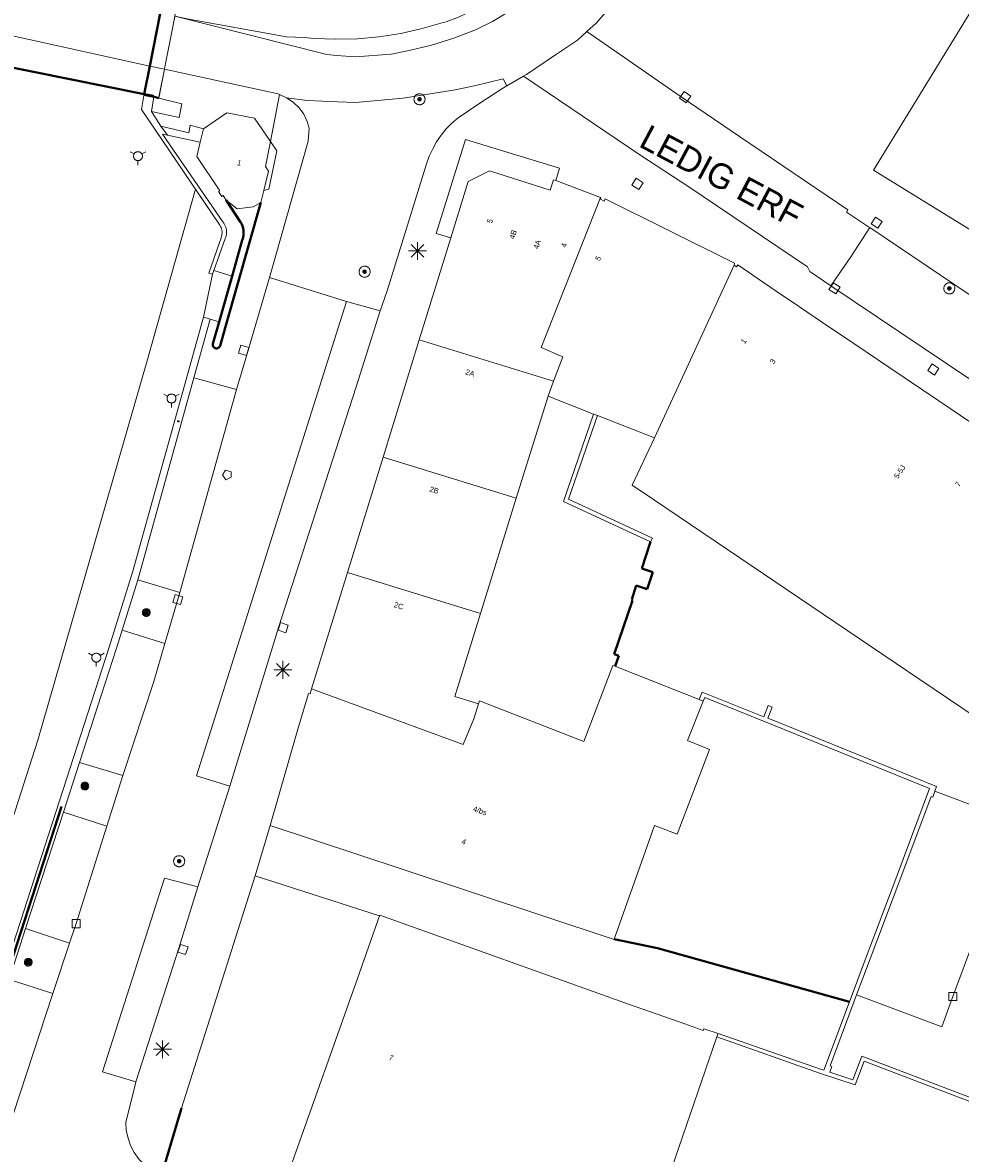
# Model space of a CAD drawing. Header units: metres. Extents: x 135779 to 137489, y 452643 to 455118.
# Tile 450 of 489: x 136938 to 136990, y 454708 to 454771. Entities that reach past the tile are written whole.
import ezdxf
from ezdxf.enums import TextEntityAlignment as Align

# ---------------------------------------------------------------- set-up
doc = ezdxf.new("R2010")
doc.units = ezdxf.units.M
doc.linetypes.add('DGN_Style_4', pattern=[89.853097, 44.898487, -22.449243, 0.056123, -22.449243])
for name, color, linetype, lineweight in [('KTop_BTD_Groenvoorziening', 62, 'Continuous', 13), ('KTop_KWD_Steiger', 40, 'Continuous', 13), ('KTop_NAR_Huisnummer (t)', 7, 'Continuous', 13), ('KTop_NAR_Huisnummer tijdelijk (t)', 7, 'Continuous', 13), ('KTop_OBD_Brug_dek', 11, 'Continuous', 13), ('KTop_ORL_Weg_Straatnaam (t)', 7, 'Continuous', 13), ('KTop_PAL_Lichtmast', 40, 'Continuous', 13), ('KTop_PND_Grondvlaksituatie van BAG-pand [tachy]', 1, 'Continuous', 13), ('KTop_PND_Pandscheiding', 40, 'Continuous', 13), ('KTop_PUT_Brandkraan of -put', 1, 'Continuous', 13), ('KTop_PUT_Inspectie- of rioolput', 15, 'Continuous', 13), ('KTop_PUT_Kolk', 15, 'Continuous', 13), ('KTop_SHD_Hek (l)', 15, 'DGN_Style_4', 40), ('KTop_SHD_Kademuur', 16, 'Continuous', 13), ('KTop_SHD_Kademuur (l)', 1, 'Continuous', 40), ('KTop_SHD_Muur', 15, 'Continuous', 13), ('KTop_SHD_Muur (l)', 15, 'Continuous', 40), ('KTop_VGO_Boom', 92, 'Continuous', 13), ('KTop_WGD_Fietspad', 40, 'Continuous', 13), ('KTop_WGD_Parkeervlak', 251, 'Continuous', 13), ('KTop_WGD_Rijbaan_Lokale weg', 251, 'Continuous', 13), ('KTop_WGD_Rijbaan_Lokale weg_verkeersdrempel', 40, 'Continuous', 13), ('KTop_WGD_Voetpad', 251, 'Continuous', 13), ('KTop_WGD_Voetpad op trap', 251, 'Continuous', 13), ('KTop_WTI_Meerpaal', 150, 'Continuous', 13)]:
    doc.layers.add(name, color=color, linetype=linetype, lineweight=lineweight)
doc.styles.add('Style-ROVU', font='ROVU.shx')
doc.styles.add('Style-ROVUCURSIEF', font='ROVUCURSIEF.shx')

# ---------------------------------------------------------------- blocks, each defined once
blk = doc.blocks.new('PAL_Lichtmast')
at = {"layer": 'KTop_PAL_Lichtmast'}
for p, q in [((-0.354, -0.354), (0.354, 0.354)), ((0.354, -0.354), (-0.354, 0.354)), ((0, -0.5), (0, 0.5)), ((-0.5, 0), (0.5, 0))]:
    blk.add_line(p, q, dxfattribs=at)
blk = doc.blocks.new('PUT_Kolk')
at = {"layer": 'KTop_PUT_Kolk', "flags": 128}
blk.add_lwpolyline([(0.225, -0.225), (0.225, 0.225), (-0.225, 0.225), (-0.225, -0.225), (0.225, -0.225)], dxfattribs=at)
blk = doc.blocks.new('PUT_Brandkraan_of_-put')
at = {"layer": 'KTop_PUT_Brandkraan of -put'}
for p, q in [((-0.25, 0.034), (0, 0.25)), ((-0.158, -0.25), (-0.25, 0.034)), ((0, 0.25), (0.25, 0.033)), ((0.25, 0.033), (0.158, -0.25)), ((0.158, -0.25), (-0.158, -0.25))]:
    blk.add_line(p, q, dxfattribs=at)
blk = doc.blocks.new('PUT_Inspectie-_of_rioolput')
at = {"layer": 'KTop_PUT_Inspectie- of rioolput', "flags": 128}
for points in [[(0.31, 0), (0.308, 0.032), (0.303, 0.064), (0.294, 0.095), (0.283, 0.126), (0.268, 0.155), (0.25, 0.182), (0.23, 0.207), (0.207, 0.23), (0.182, 0.25), (0.154, 0.268), (0.126, 0.283), (0.095, 0.294), (0.064, 0.303), (0.032, 0.308), (0, 0.309), (-0.032, 0.308), (-0.064, 0.303), (-0.096, 0.294), (-0.126, 0.283), (-0.155, 0.268), (-0.182, 0.25), (-0.207, 0.23), (-0.23, 0.207), (-0.25, 0.182), (-0.268, 0.154), (-0.283, 0.126), (-0.294, 0.095), (-0.303, 0.064), (-0.308, 0.032), (-0.309, 0), (-0.308, -0.032), (-0.303, -0.064), (-0.294, -0.096), (-0.283, -0.126), (-0.268, -0.155), (-0.25, -0.182), (-0.23, -0.207), (-0.207, -0.23), (-0.182, -0.25), (-0.155, -0.268), (-0.126, -0.283), (-0.096, -0.294), (-0.064, -0.303), (-0.032, -0.308), (0, -0.309), (0.032, -0.308), (0.064, -0.303), (0.095, -0.294), (0.126, -0.283), (0.155, -0.268), (0.182, -0.25), (0.207, -0.23), (0.23, -0.207), (0.25, -0.182), (0.268, -0.155), (0.283, -0.126), (0.294, -0.096), (0.303, -0.064), (0.308, -0.032), (0.31, 0)], [(0.095, 0), (0.094, 0.009), (0.092, 0.019), (0.09, 0.029), (0.086, 0.038), (0.082, 0.047), (0.076, 0.055), (0.07, 0.063), (0.063, 0.07), (0.055, 0.076), (0.047, 0.082), (0.038, 0.086), (0.029, 0.09), (0.019, 0.092), (0.009, 0.094), (0, 0.094), (-0.01, 0.094), (-0.02, 0.092), (-0.029, 0.09), (-0.039, 0.086), (-0.048, 0.082), (-0.056, 0.076), (-0.064, 0.07), (-0.071, 0.063), (-0.077, 0.055), (-0.082, 0.047), (-0.087, 0.038), (-0.09, 0.029), (-0.093, 0.019), (-0.094, 0.009), (-0.095, 0), (-0.094, -0.01), (-0.093, -0.02), (-0.09, -0.029), (-0.087, -0.039), (-0.082, -0.048), (-0.077, -0.056), (-0.071, -0.064), (-0.064, -0.071), (-0.056, -0.077), (-0.047, -0.082), (-0.039, -0.087), (-0.029, -0.09), (-0.02, -0.093), (-0.01, -0.094), (0, -0.095), (0.009, -0.094), (0.019, -0.093), (0.029, -0.09), (0.038, -0.087), (0.047, -0.082), (0.055, -0.077), (0.063, -0.071), (0.07, -0.064), (0.076, -0.056), (0.082, -0.047), (0.086, -0.039), (0.09, -0.029), (0.092, -0.02), (0.094, -0.01), (0.095, 0)], [(0.035, 0), (0.034, 0.003), (0.034, 0.007), (0.033, 0.01), (0.031, 0.014), (0.03, 0.017), (0.028, 0.02), (0.026, 0.023), (0.023, 0.026), (0.02, 0.028), (0.017, 0.03), (0.014, 0.031), (0.01, 0.033), (0.007, 0.034), (0.003, 0.034), (0, 0.034), (-0.004, 0.034), (-0.007, 0.034), (-0.011, 0.033), (-0.014, 0.031), (-0.018, 0.03), (-0.021, 0.028), (-0.023, 0.026), (-0.026, 0.023), (-0.028, 0.02), (-0.03, 0.017), (-0.032, 0.014), (-0.033, 0.01), (-0.034, 0.007), (-0.035, 0.003), (-0.035, 0), (-0.035, -0.004), (-0.034, -0.007), (-0.033, -0.011), (-0.032, -0.014), (-0.03, -0.018), (-0.028, -0.021), (-0.026, -0.023), (-0.023, -0.026), (-0.021, -0.028), (-0.017, -0.03), (-0.014, -0.032), (-0.011, -0.033), (-0.007, -0.034), (-0.004, -0.035), (0, -0.035), (0.003, -0.035), (0.007, -0.034), (0.01, -0.033), (0.014, -0.032), (0.017, -0.03), (0.02, -0.028), (0.023, -0.026), (0.026, -0.023), (0.028, -0.021), (0.03, -0.017), (0.031, -0.014), (0.033, -0.011), (0.034, -0.007), (0.034, -0.004), (0.035, 0)], [(0.01, 0.02), (0.007, 0.02), (0.005, 0.021), (0.003, 0.022), (0.001, 0.022), (-0.001, 0.022), (-0.004, 0.022), (-0.006, 0.021), (-0.008, 0.02), (-0.01, 0.019), (-0.012, 0.018), (-0.014, 0.017), (-0.016, 0.015), (-0.017, 0.013), (-0.019, 0.012), (-0.02, 0.009), (-0.021, 0.007), (-0.022, 0.005), (-0.022, 0.003), (-0.022, 0.001), (-0.022, -0.001), (-0.022, -0.004), (-0.022, -0.006), (-0.021, -0.008), (-0.02, -0.01), (-0.019, -0.012), (-0.017, -0.014), (-0.016, -0.016), (-0.014, -0.017), (-0.012, -0.019), (-0.01, -0.02), (-0.008, -0.021), (-0.006, -0.022), (-0.003, -0.022), (-0.001, -0.022), (0.001, -0.022), (0.003, -0.022), (0.005, -0.022), (0.008, -0.021), (0.01, -0.02), (0.012, -0.019), (0.014, -0.017), (0.015, -0.016), (0.017, -0.014), (0.018, -0.012), (0.02, -0.01), (0.02, -0.008), (0.021, -0.006), (0.022, -0.003), (0.022, -0.001), (0.022, 0.001), (0.022, 0.003), (0.021, 0.005), (0.02, 0.008), (0.019, 0.01), (0.018, 0.012), (0.017, 0.014), (0.015, 0.015), (0.013, 0.017), (0.012, 0.018), (0.01, 0.02)]]:
    blk.add_lwpolyline(points, dxfattribs=at)
blk = doc.blocks.new('WTI_Meerpaal')
at = {"layer": 'KTop_WTI_Meerpaal'}
for p, q in [((-0.216, 0.125), (-0.432, 0.25)), ((0.216, 0.125), (0.432, 0.25)), ((0, -0.25), (0, -0.5))]:
    blk.add_line(p, q, dxfattribs=at)
at = {"layer": 'KTop_WTI_Meerpaal', "flags": 128}
blk.add_lwpolyline([(0.25, 0), (0.248, 0.026), (0.245, 0.051), (0.238, 0.077), (0.228, 0.101), (0.217, 0.125), (0.202, 0.146), (0.186, 0.167), (0.167, 0.185), (0.147, 0.202), (0.125, 0.216), (0.102, 0.228), (0.077, 0.237), (0.052, 0.244), (0.026, 0.248), (0, 0.25), (-0.026, 0.249), (-0.052, 0.245), (-0.077, 0.238), (-0.102, 0.228), (-0.125, 0.217), (-0.147, 0.202), (-0.167, 0.186), (-0.186, 0.167), (-0.202, 0.147), (-0.217, 0.125), (-0.228, 0.102), (-0.238, 0.077), (-0.245, 0.052), (-0.249, 0.026), (-0.25, 0), (-0.249, -0.026), (-0.245, -0.052), (-0.238, -0.077), (-0.229, -0.102), (-0.217, -0.125), (-0.203, -0.147), (-0.186, -0.167), (-0.168, -0.186), (-0.147, -0.202), (-0.125, -0.217), (-0.102, -0.228), (-0.078, -0.238), (-0.052, -0.245), (-0.027, -0.249), (0, -0.25), (0.026, -0.249), (0.051, -0.245), (0.077, -0.238), (0.101, -0.229), (0.125, -0.217), (0.146, -0.203), (0.167, -0.186), (0.185, -0.168), (0.202, -0.147), (0.216, -0.125), (0.228, -0.102), (0.237, -0.078), (0.244, -0.052), (0.248, -0.027), (0.25, -0.001)], dxfattribs=at)
blk = doc.blocks.new('VGO_Boom')
at = {"layer": 'KTop_VGO_Boom', "flags": 128}
for points in [[(0.215, 0), (0.214, 0.022), (0.21, 0.045), (0.204, 0.066), (0.196, 0.087), (0.186, 0.108), (0.174, 0.126), (0.16, 0.144), (0.144, 0.16), (0.126, 0.174), (0.107, 0.186), (0.087, 0.196), (0.066, 0.204), (0.045, 0.21), (0.022, 0.214), (-0.001, 0.215), (-0.023, 0.214), (-0.045, 0.21), (-0.067, 0.204), (-0.088, 0.196), (-0.108, 0.186), (-0.127, 0.174), (-0.144, 0.16), (-0.16, 0.144), (-0.174, 0.126), (-0.187, 0.107), (-0.197, 0.087), (-0.205, 0.066), (-0.211, 0.045), (-0.214, 0.022), (-0.215, -0.001), (-0.214, -0.023), (-0.211, -0.045), (-0.205, -0.067), (-0.197, -0.088), (-0.187, -0.108), (-0.174, -0.127), (-0.16, -0.144), (-0.144, -0.16), (-0.127, -0.174), (-0.108, -0.187), (-0.088, -0.197), (-0.067, -0.205), (-0.045, -0.211), (-0.023, -0.214), (0, -0.215), (0.022, -0.214), (0.045, -0.211), (0.066, -0.205), (0.087, -0.197), (0.108, -0.187), (0.126, -0.174), (0.144, -0.16), (0.16, -0.144), (0.174, -0.127), (0.186, -0.108), (0.196, -0.088), (0.204, -0.067), (0.21, -0.045), (0.214, -0.023), (0.215, -0.001)], [(0.155, 0), (0.154, 0.016), (0.152, 0.032), (0.147, 0.048), (0.142, 0.063), (0.134, 0.078), (0.125, 0.091), (0.115, 0.104), (0.104, 0.115), (0.091, 0.125), (0.077, 0.134), (0.063, 0.142), (0.048, 0.147), (0.032, 0.152), (0.016, 0.154), (-0.001, 0.155), (-0.017, 0.154), (-0.033, 0.152), (-0.048, 0.147), (-0.064, 0.142), (-0.078, 0.134), (-0.092, 0.125), (-0.104, 0.115), (-0.116, 0.104), (-0.126, 0.091), (-0.135, 0.077), (-0.142, 0.063), (-0.148, 0.048), (-0.152, 0.032), (-0.155, 0.016), (-0.155, -0.001), (-0.155, -0.017), (-0.152, -0.033), (-0.148, -0.048), (-0.142, -0.064), (-0.135, -0.078), (-0.126, -0.092), (-0.116, -0.104), (-0.104, -0.116), (-0.092, -0.126), (-0.078, -0.135), (-0.064, -0.142), (-0.048, -0.148), (-0.033, -0.152), (-0.017, -0.155), (0, -0.155), (0.016, -0.155), (0.032, -0.152), (0.048, -0.148), (0.063, -0.142), (0.078, -0.135), (0.091, -0.126), (0.104, -0.116), (0.115, -0.104), (0.125, -0.092), (0.134, -0.078), (0.142, -0.064), (0.147, -0.048), (0.152, -0.033), (0.154, -0.017), (0.155, -0.001)], [(0.095, 0), (0.094, 0.01), (0.093, 0.02), (0.09, 0.029), (0.087, 0.039), (0.082, 0.048), (0.077, 0.056), (0.071, 0.064), (0.064, 0.071), (0.056, 0.077), (0.047, 0.082), (0.039, 0.087), (0.029, 0.09), (0.02, 0.093), (0.01, 0.094), (-0.001, 0.095), (-0.01, 0.094), (-0.02, 0.093), (-0.03, 0.09), (-0.039, 0.087), (-0.048, 0.082), (-0.056, 0.077), (-0.064, 0.071), (-0.071, 0.064), (-0.077, 0.056), (-0.083, 0.047), (-0.087, 0.039), (-0.091, 0.029), (-0.093, 0.02), (-0.095, 0.01), (-0.095, -0.001), (-0.095, -0.01), (-0.093, -0.02), (-0.091, -0.03), (-0.087, -0.039), (-0.083, -0.048), (-0.077, -0.056), (-0.071, -0.064), (-0.064, -0.071), (-0.056, -0.077), (-0.048, -0.083), (-0.039, -0.087), (-0.03, -0.091), (-0.02, -0.093), (-0.01, -0.095), (0, -0.095), (0.01, -0.095), (0.02, -0.093), (0.029, -0.091), (0.039, -0.087), (0.048, -0.083), (0.056, -0.077), (0.064, -0.071), (0.071, -0.064), (0.077, -0.056), (0.082, -0.048), (0.087, -0.039), (0.09, -0.03), (0.093, -0.02), (0.094, -0.01), (0.095, -0.001)], [(0.035, 0), (0.035, 0.004), (0.034, 0.007), (0.033, 0.011), (0.032, 0.014), (0.03, 0.018), (0.028, 0.021), (0.026, 0.023), (0.023, 0.026), (0.021, 0.028), (0.017, 0.03), (0.014, 0.032), (0.011, 0.033), (0.007, 0.034), (0.004, 0.035), (-0.001, 0.035), (-0.004, 0.035), (-0.008, 0.034), (-0.011, 0.033), (-0.015, 0.032), (-0.018, 0.03), (-0.021, 0.028), (-0.024, 0.026), (-0.027, 0.023), (-0.029, 0.021), (-0.031, 0.017), (-0.032, 0.014), (-0.034, 0.011), (-0.035, 0.007), (-0.035, 0.004), (-0.035, -0.001), (-0.035, -0.004), (-0.035, -0.008), (-0.034, -0.011), (-0.032, -0.015), (-0.031, -0.018), (-0.029, -0.021), (-0.027, -0.024), (-0.024, -0.027), (-0.021, -0.029), (-0.018, -0.031), (-0.015, -0.032), (-0.011, -0.034), (-0.008, -0.035), (-0.004, -0.035), (0, -0.035), (0.004, -0.035), (0.007, -0.035), (0.011, -0.034), (0.014, -0.032), (0.018, -0.031), (0.021, -0.029), (0.023, -0.027), (0.026, -0.024), (0.028, -0.021), (0.03, -0.018), (0.032, -0.015), (0.033, -0.011), (0.034, -0.008), (0.035, -0.004), (0.035, 0)]]:
    blk.add_lwpolyline(points, dxfattribs=at)

msp = doc.modelspace()

# ---------------------------------------------------------------- linework, layer by layer
at = {"layer": 'KTop_BTD_Groenvoorziening', "flags": 128}
msp.add_lwpolyline([(136957.888, 454720.926), (136950.935, 454723.158)], dxfattribs=at)
at = {"layer": 'KTop_KWD_Steiger', "flags": 128}
msp.add_lwpolyline([(136928.659, 454692.321), (136942.786, 454735.945), (136944.11, 454740.19), (136948.056, 454754.379), (136948.554, 454756.778), (136948.351, 454756.839), (136949.051, 454758.871), (136949.07, 454758.936), (136949.085, 454759.011), (136949.091, 454759.086), (136949.089, 454759.162), (136949.08, 454759.238), (136949.062, 454759.312), (136949.037, 454759.383), (136949.005, 454759.452), (136948.965, 454759.517), (136948.919, 454759.577), (136947.602, 454761.527), (136944.886, 454751.884), (136938.799, 454730.751), (136932.211, 454710.312)], dxfattribs=at)
at = {"layer": 'KTop_OBD_Brug_dek', "flags": 128}
msp.add_lwpolyline([(136945.869, 454768.227), (136945.913, 454768.451), (136946.356, 454770.686), (136946.456, 454771.189), (136948.476, 454781.367), (136948.573, 454781.86), (136949.056, 454784.292), (136948.618, 454784.389), (136948.227, 454784.467), (136948.225, 454784.467), (136939.576, 454786.178), (136938.768, 454786.338), (136938.768, 454786.325), (136938.689, 454786.354), (136938.21, 454783.946), (136938.107, 454783.427), (136936.073, 454773.188), (136935.535, 454770.484)], dxfattribs=at)
at = {"layer": 'KTop_PND_Grondvlaksituatie van BAG-pand [tachy]', "flags": 128}
for points in [[(137012.02, 454768.736), (137012.511, 454769.525), (137010.546, 454770.118), (137011.335, 454772.62), (137007.563, 454773.786), (137011.753, 454787.413), (137012.656, 454790.319), (137000.047, 454794.204), (137000, 454794.062), (136999.2, 454791.649), (136998.329, 454791.914), (136998.3, 454791.818), (136995.199, 454781.615), (136996.081, 454781.33), (136995.279, 454778.738), (136996.416, 454778.379), (136996.39, 454778.303), (136995.465, 454775.509), (136993.972, 454776.422), (136985.507, 454762.589), (136989.816, 454759.934), (136998.415, 454754.652)], [(136951.792, 454764.193), (136950.902, 454765.502), (136949.364, 454765.791), (136948.046, 454764.91)], [(136947.872, 454764.164), (136948.046, 454764.91)], [(136947.872, 454764.164), (136947.682, 454763.348), (136948.966, 454761.446), (136948.895, 454761.397), (136949.08, 454761.123), (136949.15, 454761.172), (136949.326, 454760.912), (136949.937, 454760.437), (136950.823, 454760.539), (136951.253, 454760.778)], [(136951.416, 454761.45), (136951.691, 454762.529), (136951.527, 454762.8), (136951.792, 454764.193)], [(136967.735, 454762.014), (136967.606, 454762.056), (136967.42, 454761.47), (136964.03, 454762.56), (136962.84, 454761.95), (136961.872, 454758.812)], [(136951.253, 454760.778), (136951.416, 454761.45)], [(136970.246, 454761.061), (136967.735, 454762.014)], [(136977.704, 454757.275), (136977.736, 454757.39), (136970.5, 454760.987), (136970.438, 454760.861), (136970.232, 454760.964), (136970.259, 454761.056), (136970.246, 454761.061)], [(136961.872, 454758.812), (136960.112, 454753.108)], [(137001.309, 454741.485), (137001.021, 454741.68), (137000, 454742.37), (136998.424, 454743.434), (136989.148, 454749.698), (136986.355, 454751.585), (136983.762, 454753.337), (136983.119, 454753.771), (136980.846, 454755.306), (136980.527, 454755.522), (136979.357, 454756.313), (136977.91, 454757.294), (136977.837, 454757.186), (136977.704, 454757.275)], [(136960.112, 454753.108), (136958.093, 454746.564)], [(136965.535, 454744.257), (136967.312, 454749.959)], [(136967.312, 454749.959), (136969.85, 454748.968)], [(136970.065, 454748.884), (136969.85, 454748.968)], [(136970.065, 454748.884), (136973.258, 454747.637)], [(136973.258, 454747.637), (136972.008, 454744.995), (136973.251, 454744.155), (136988.094, 454734.125), (136992.096, 454731.424), (136993.761, 454730.3)], [(136958.093, 454746.564), (136956.1, 454740.104)], [(136963.527, 454737.813), (136965.535, 454744.257)], [(136956.1, 454740.104), (136954.096, 454733.608)], [(136963.427, 454732.777), (136962.097, 454733.175), (136963.527, 454737.813)], [(136975.755, 454733.01), (136971.289, 454734.781), (136971.059, 454734.872), (136970.932, 454734.922), (136969.305, 454730.664), (136963.477, 454732.942), (136963.427, 454732.777)], [(136954.096, 454733.608), (136954.01, 454733.33), (136953.92, 454733.36), (136953.32, 454731.36), (136951.77, 454725.97)], [(136951.77, 454725.97), (136959.16, 454723.53), (136971, 454719.61), (136971.004, 454719.621), (136973.26, 454725.97), (136974.52, 454725.5), (136976.34, 454730.23), (136975.1, 454730.72), (136975.98, 454732.921)], [(136975.755, 454733.01), (136975.98, 454732.921)], [(136976.75, 454714.16), (136972.093, 454700.609), (136964.89, 454702.85), (136962.76, 454703.66), (136960.06, 454704.57), (136957.9, 454705.24), (136955.68, 454705.99), (136953.4, 454706.66), (136953.39, 454706.62), (136952.872, 454706.754), (136952.921, 454706.893), (136956.652, 454717.428), (136957.888, 454720.926)], [(136976.819, 454714.36), (136976.01, 454714.62), (136975.98, 454714.53), (136974.95, 454714.9), (136971.87, 454715.98), (136957.9, 454720.96), (136957.888, 454720.926)], [(136976.819, 454714.36), (136976.75, 454714.16)]]:
    msp.add_lwpolyline(points, dxfattribs=at)
at = {"layer": 'KTop_PND_Pandscheiding', "flags": 128}
for points in [[(136967.618, 454750.804), (136968.13, 454752.164), (136966.933, 454752.675), (136970.246, 454761.061)], [(136977.704, 454757.275), (136973.258, 454747.637)], [(136960.112, 454753.108), (136967.618, 454750.804)], [(136967.312, 454749.959), (136967.618, 454750.804)], [(136965.535, 454744.257), (136958.093, 454746.564)], [(136963.527, 454737.813), (136956.1, 454740.104)], [(136963.427, 454732.777), (136963.167, 454731.943), (136962.566, 454730.497), (136954.096, 454733.608)]]:
    msp.add_lwpolyline(points, dxfattribs=at)
at = {"layer": 'KTop_SHD_Hek (l)', "flags": 128}
for points in [[(136935.808, 454768.631), (136944.736, 454766.847)], [(136944.728, 454766.805), (136945.304, 454766.684)], [(136944.736, 454766.847), (136945.22, 454766.75), (136945.304, 454766.684)], [(136895.194, 454600), (136896.163, 454602.243), (136897.124, 454604.489), (136898.078, 454606.738), (136899.025, 454608.991), (136899.964, 454611.246), (136900.896, 454613.505), (136901.82, 454615.766), (136902.738, 454618.031), (136903.647, 454620.298), (136904.549, 454622.569), (136905.444, 454624.842), (136906.332, 454627.119), (136907.063, 454629.012), (136911.426, 454640.83), (136917.074, 454656.892), (136923.83, 454677.312), (136928.848, 454692.257), (136942.977, 454735.883), (136944.303, 454740.14), (136948.249, 454754.319)], [(136973.038, 454741.83), (136972.554, 454740.335)], [(136973.159, 454740.139), (136972.846, 454739.187), (136972.242, 454739.388), (136971.983, 454738.597), (136972.024, 454738.553), (136971.006, 454735.54), (136971.27, 454735.447), (136971.059, 454734.872)], [(136972.554, 454740.335), (136973.159, 454740.139)], [(136971.004, 454719.621), (136973.42, 454719.13), (136984.158, 454716.129)], [(136946.822, 454710.178), (136945.727, 454706.503)]]:
    msp.add_lwpolyline(points, dxfattribs=at)
at = {"layer": 'KTop_SHD_Kademuur', "flags": 128}
for points in [[(136945.629, 454771.348), (136945.045, 454768.408)], [(136945.869, 454768.227), (136945.913, 454768.451), (136946.356, 454770.686), (136946.456, 454771.189)], [(136945.045, 454768.408), (136944.736, 454766.847), (136944.728, 454766.805)], [(136945.55, 454766.623), (136945.561, 454766.678), (136945.869, 454768.227)], [(136944.728, 454766.805), (136944.719, 454766.762), (136944.588, 454765.988), (136948.919, 454759.577), (136948.965, 454759.517), (136949.005, 454759.452), (136949.037, 454759.383), (136949.062, 454759.312), (136949.08, 454759.238), (136949.089, 454759.162), (136949.091, 454759.086), (136949.085, 454759.011), (136949.07, 454758.936), (136949.051, 454758.871), (136948.351, 454756.839), (136948.554, 454756.778)], [(136945.274, 454766.69), (136944.728, 454766.805)], [(136945.67, 454765.048), (136945.137, 454765.871)], [(136948.629, 454756.987), (136949.265, 454758.769), (136949.295, 454758.841), (136949.32, 454758.921), (136949.337, 454759.002), (136949.345, 454759.085), (136949.346, 454759.168), (136949.339, 454759.25), (136949.324, 454759.332), (136949.302, 454759.412), (136949.271, 454759.489), (136949.234, 454759.563), (136949.189, 454759.634), (136949.138, 454759.699), (136945.756, 454764.601), (136946.033, 454764.544)], [(136948.554, 454756.778), (136948.629, 454756.987)], [(136948.056, 454754.379), (136944.11, 454740.19), (136942.786, 454735.945), (136928.659, 454692.321), (136923.642, 454677.382), (136916.886, 454656.962), (136911.238, 454640.9), (136910.961, 454640.148)], [(136947.512, 454750.996), (136948.417, 454754.268)], [(136948.417, 454754.268), (136948.249, 454754.319), (136948.056, 454754.379)], [(136944.378, 454739.707), (136944.497, 454740.09), (136947.512, 454750.996)], [(136944.378, 454739.707), (136943.498, 454736.883)], [(136941.118, 454729.496), (136943.167, 454735.822), (136943.498, 454736.883)], [(136941.118, 454729.496), (136940.219, 454726.718)], [(136938.112, 454720.214), (136940.219, 454726.718)], [(136938.112, 454720.214), (136937.192, 454717.373)]]:
    msp.add_lwpolyline(points, dxfattribs=at)
at = {"layer": 'KTop_SHD_Kademuur (l)', "flags": 128}
for points in [[(136945.629, 454771.348), (136945.045, 454768.408)], [(136944.736, 454766.847), (136945.045, 454768.408)]]:
    msp.add_lwpolyline(points, dxfattribs=at)
at = {"layer": 'KTop_SHD_Muur', "flags": 128}
for points in [[(136945.274, 454766.69), (136945.137, 454765.871)], [(136945.137, 454765.871), (136946.701, 454765.531), (136946.848, 454766.303), (136945.55, 454766.623)], [(136945.55, 454766.623), (136945.304, 454766.684), (136945.274, 454766.69)], [(136948.046, 454764.91), (136947.315, 454765.099), (136947.229, 454764.682), (136945.67, 454765.048)], [(136945.67, 454765.048), (136946.033, 454764.544)], [(136946.033, 454764.544), (136947.872, 454764.164)], [(136969.85, 454748.968), (136968.172, 454744.085), (136973.038, 454741.83), (136973.044, 454741.827), (136973.149, 454742.027), (136968.456, 454744.202), (136970.065, 454748.884)], [(136988.932, 454727.89), (136989.025, 454728.146), (136980.018, 454731.807), (136979.592, 454731.979), (136979.829, 454732.593), (136979.617, 454732.675), (136979.376, 454732.056), (136975.919, 454733.425), (136975.755, 454733.01)], [(136975.98, 454732.921), (136976.064, 454733.133), (136979.916, 454731.578), (136988.625, 454728.044), (136986.794, 454723.147), (136985.089, 454718.616), (136984.158, 454716.129), (136982.723, 454712.297), (136982.59, 454712.34), (136976.819, 454714.36)], [(136984.556, 454716.509), (136985.314, 454718.532), (136987.019, 454723.063), (136988.715, 454727.598), (136988.815, 454727.566), (136988.932, 454727.89)], [(136995.192, 454709.109), (136993.623, 454709.778), (136991.982, 454710.368), (136984.855, 454713.089), (136984.352, 454711.772), (136983.062, 454712.188), (136983.175, 454712.506), (136983.072, 454712.545), (136984.556, 454716.509)], [(136995.103, 454708.908), (136993.549, 454709.571), (136991.906, 454710.162), (136984.982, 454712.805), (136984.482, 454711.495), (136982.527, 454712.128), (136976.75, 454714.16)]]:
    msp.add_lwpolyline(points, dxfattribs=at)
at = {"layer": 'KTop_SHD_Muur (l)', "flags": 128}
for points in [[(136945.304, 454766.684), (136945.55, 454766.623)], [(136949.326, 454760.912), (136950.128, 454759.689), (136950.174, 454759.603), (136950.213, 454759.514), (136950.244, 454759.421), (136950.267, 454759.327), (136950.283, 454759.231), (136950.291, 454759.134), (136950.291, 454759.036), (136950.283, 454758.939), (136950.266, 454758.843), (136950.242, 454758.749), (136950.219, 454758.678), (136949.649, 454756.673)], [(136949.296, 454753.904), (136951.253, 454760.778)], [(136949.649, 454756.673), (136948.92, 454754.113)], [(136949.296, 454753.904), (136948.978, 454752.783), (136948.961, 454752.742), (136948.939, 454752.708), (136948.91, 454752.679), (136948.876, 454752.656), (136948.839, 454752.64), (136948.798, 454752.631), (136948.758, 454752.631), (136948.717, 454752.638), (136948.679, 454752.654), (136948.645, 454752.676), (136948.616, 454752.705), (136948.592, 454752.738), (136948.576, 454752.776), (136948.568, 454752.816), (136948.567, 454752.857), (136948.574, 454752.897), (136948.92, 454754.113)]]:
    msp.add_lwpolyline(points, dxfattribs=at)
at = {"layer": 'KTop_WGD_Fietspad', "flags": 128}
for points in [[(136946.456, 454771.189), (136954.951, 454769.054), (136955.485, 454768.992), (136956.546, 454768.931), (136958.533, 454769.08), (136959.542, 454769.27), (136960.801, 454769.58), (136962.039, 454769.967), (136963.25, 454770.43), (136964.198, 454770.901), (136965.108, 454771.442), (136965.974, 454772.05), (136966.792, 454772.722), (136967.557, 454773.453), (136968.264, 454774.241), (136968.524, 454774.578), (136968.91, 454775.079), (136969.27, 454775.61), (136979.256, 454793.039)], [(136969.474, 454770.334), (136969.994, 454770.803), (136970.669, 454771.573)], [(136936.524, 454770.291), (136945.045, 454768.408)], [(136945.045, 454768.408), (136945.869, 454768.227)], [(136945.869, 454768.227), (136952.221, 454766.859), (136952.293, 454766.826)], [(136965.012, 454767.302), (136965.933, 454767.845)], [(136952.293, 454766.826), (136952.699, 454766.64)]]:
    msp.add_lwpolyline(points, dxfattribs=at)
at = {"layer": 'KTop_WGD_Parkeervlak', "flags": 128}
for points in [[(136946.73, 454739), (136944.378, 454739.707)], [(136943.498, 454736.883), (136945.9, 454736.148)], [(136943.551, 454728.761), (136941.118, 454729.496)], [(136940.219, 454726.718), (136942.65, 454725.935), (136942.656, 454725.933)], [(136940.561, 454719.407), (136938.112, 454720.214)], [(136937.192, 454717.373), (136939.626, 454716.582), (136939.631, 454716.58)]]:
    msp.add_lwpolyline(points, dxfattribs=at)
at = {"layer": 'KTop_WGD_Rijbaan_Lokale weg', "flags": 128}
for points in [[(136978.349, 454793.595), (136971.62, 454781.85), (136968.49, 454776.43), (136967.913, 454775.573), (136967.272, 454774.764), (136966.571, 454774.007), (136965.812, 454773.306), (136965.002, 454772.666), (136964.145, 454772.091), (136963.245, 454771.583), (136962.309, 454771.147), (136961.62, 454770.88), (136961.45, 454770.85), (136960.278, 454770.504), (136959.086, 454770.236), (136957.879, 454770.046), (136956.662, 454769.936), (136955.441, 454769.905), (136954.22, 454769.955), (136953.7, 454770), (136952.69, 454770.05), (136947.239, 454771.038), (136946.456, 454771.189)], [(136985.286, 454759.383), (136984.227, 454757.748), (136983.112, 454756.137)], [(136994.798, 454752.983), (136985.286, 454759.383)], [(136951.732, 454756.59), (136950.537, 454752.456), (136949.892, 454750.331)], [(136956.044, 454755.262), (136951.732, 454756.59)], [(136983.112, 454756.137), (137002.678, 454742.996), (137005.181, 454741.196)], [(136956.044, 454755.262), (136947.657, 454728.744), (136949.525, 454728.18)], [(136946.73, 454739), (136949.892, 454750.331)], [(136945.9, 454736.148), (136946.73, 454739)], [(136943.551, 454728.761), (136945.279, 454734.016), (136945.9, 454736.148)], [(136942.656, 454725.933), (136943.551, 454728.761)], [(136947.738, 454722.54), (136949.525, 454728.18)], [(136940.561, 454719.407), (136940.933, 454720.492), (136942.656, 454725.933)], [(136947.738, 454722.54), (136945.865, 454723.041), (136942.411, 454712.217), (136944.269, 454711.65)], [(136939.631, 454716.58), (136940.561, 454719.407)], [(136937.407, 454709.82), (136939.631, 454716.58)], [(136945.727, 454706.503), (136945.696, 454706.4), (136945.196, 454706.66), (136944.816, 454706.953), (136944.455, 454707.318), (136944.181, 454707.708), (136943.98, 454708.089), (136943.817, 454708.56), (136943.735, 454708.954), (136943.706, 454709.368), (136943.706, 454709.377), (136944.23, 454711.484), (136944.269, 454711.65)]]:
    msp.add_lwpolyline(points, dxfattribs=at)
at = {"layer": 'KTop_WGD_Rijbaan_Lokale weg_verkeersdrempel', "flags": 128}
for points in [[(136965.933, 454767.845), (136966.1, 454767.943), (136966.576, 454768.261), (136967.788, 454769.071), (136968.947, 454769.86), (136969.46, 454770.321), (136969.474, 454770.334)], [(136985.286, 454759.383), (136985.213, 454759.432), (136983.993, 454760.253), (136984.071, 454760.385), (136978.003, 454764.465), (136974.691, 454766.726), (136969.474, 454770.334)], [(136965.933, 454767.845), (136972.498, 454763.406), (136975.117, 454761.705), (136981.813, 454757.189), (136981.934, 454756.929), (136983.112, 454756.137)], [(136952.699, 454766.64), (136953.874, 454766.476), (136955.551, 454766.411), (136956.55, 454766.374), (136959.203, 454766.61), (136962.112, 454767.078), (136963.279, 454767.33), (136964.802, 454767.691), (136965.012, 454767.302)], [(136957.931, 454754.74), (136958.312, 454755.841), (136960.524, 454762.941), (136960.674, 454763.367), (136960.861, 454763.779), (136961.082, 454764.173), (136961.337, 454764.546), (136961.623, 454764.896), (136961.939, 454765.22), (136962.281, 454765.515), (136963.438, 454766.303), (136964.726, 454767.133), (136965.012, 454767.302)], [(136952.699, 454766.64), (136953.072, 454766.393), (136953.395, 454766.084), (136953.658, 454765.723), (136953.853, 454765.32), (136953.961, 454764.948), (136953.894, 454764.216), (136952.072, 454757.766), (136951.732, 454756.59)], [(136957.931, 454754.74), (136956.044, 454755.262)]]:
    msp.add_lwpolyline(points, dxfattribs=at)
at = {"layer": 'KTop_WGD_Voetpad', "flags": 128}
for points in [[(136935.535, 454770.484), (136935.191, 454768.754), (136935.808, 454768.631), (136944.736, 454766.847), (136945.22, 454766.75), (136945.304, 454766.684), (136945.55, 454766.623), (136945.869, 454768.227)], [(136945.869, 454768.227), (136945.045, 454768.408), (136936.524, 454770.291), (136935.535, 454770.484)], [(136952.293, 454766.826), (136951.792, 454764.193)], [(136951.792, 454764.193), (136952.145, 454763.674), (136951.702, 454761.522), (136951.416, 454761.45)], [(136961.872, 454758.812), (136961.06, 454759.06), (136962.69, 454764.31), (136967.94, 454762.71), (136967.735, 454762.014)], [(136951.253, 454760.778), (136949.296, 454753.904), (136948.978, 454752.783), (136948.961, 454752.742), (136948.939, 454752.708), (136948.91, 454752.679), (136948.876, 454752.656), (136948.839, 454752.64), (136948.798, 454752.631), (136948.758, 454752.631), (136948.717, 454752.638), (136948.679, 454752.654), (136948.645, 454752.676), (136948.616, 454752.705), (136948.592, 454752.738), (136948.576, 454752.776), (136948.568, 454752.816), (136948.567, 454752.857), (136948.574, 454752.897), (136948.92, 454754.113)], [(136949.525, 454728.18), (136952.268, 454737.103), (136956.582, 454750.49), (136957.931, 454754.74)], [(136948.92, 454754.113), (136948.417, 454754.268)], [(136949.892, 454750.331), (136947.512, 454750.996)], [(136984.556, 454716.509), (136989.313, 454714.723), (136989.925, 454716.419), (136993.567, 454726.139), (136988.932, 454727.89)], [(136950.935, 454723.158), (136951.77, 454725.97)], [(136950.935, 454723.158), (136946.822, 454710.178), (136945.727, 454706.503)], [(136944.269, 454711.65), (136946.667, 454719.127), (136947.738, 454722.54)]]:
    msp.add_lwpolyline(points, dxfattribs=at)
at = {"layer": 'KTop_WGD_Voetpad op trap', "flags": 128}
for points in [[(136948.056, 454754.379), (136948.554, 454756.778)], [(136948.92, 454754.113), (136949.649, 454756.673), (136948.629, 454756.987)]]:
    msp.add_lwpolyline(points, dxfattribs=at)

# ---------------------------------------------------------------- block references
at = {"layer": 'KTop_PAL_Lichtmast'}
for p in [(136960.008, 454758.077), (136952.482, 454734.668), (136945.757, 454713.471)]:
    msp.add_blockref('PAL_Lichtmast', p, dxfattribs=at)
at = {"layer": 'KTop_PUT_Brandkraan of -put', "rotation": 164.4078436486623}
msp.add_blockref('PUT_Brandkraan_of_-put', (136949.373, 454745.539), dxfattribs=at)
at = {"layer": 'KTop_PUT_Inspectie- of rioolput'}
for p, rotation in [((136960.126, 454766.552), 99.13943344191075), ((136957.057, 454756.919), 342.6956139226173), ((136989.737, 454755.988), 56.06598056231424), ((136946.693, 454723.98), 255.0248005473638)]:
    msp.add_blockref('PUT_Inspectie-_of_rioolput', p, dxfattribs=dict(at, rotation=rotation))
at = {"layer": 'KTop_PUT_Kolk'}
for p, rotation in [((136974.973, 454766.671), 235.6798548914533), ((136972.309, 454761.827), 56.99689930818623), ((136985.673, 454759.656), 236.0659805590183), ((136983.323, 454755.99), 56.11373322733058), ((136950.298, 454752.526), 343.1154131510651), ((136988.839, 454751.454), 56.11373329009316), ((136946.621, 454738.595), 163.7737446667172), ((136952.507, 454737.03), 162.1383119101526), ((136946.905, 454719.051), 162.2902754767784)]:
    msp.add_blockref('PUT_Kolk', p, dxfattribs=dict(at, rotation=rotation))
for p in [(136940.933, 454720.492), (136989.925, 454716.419)]:
    msp.add_blockref('PUT_Kolk', p, dxfattribs=at)
at = {"layer": 'KTop_VGO_Boom'}
for p in [(136944.855, 454737.876), (136941.423, 454728.178), (136938.257, 454718.339)]:
    msp.add_blockref('VGO_Boom', p, dxfattribs=at)
at = {"layer": 'KTop_WTI_Meerpaal'}
for p in [(136944.391, 454763.374), (136946.265, 454749.834), (136942.062, 454735.357)]:
    msp.add_blockref('WTI_Meerpaal', p, dxfattribs=at)

# ---------------------------------------------------------------- texts
at = {"layer": 'KTop_NAR_Huisnummer (t)', "style": 'Style-ROVU'}
for s, rotation, p in [('1', 345.7, (136950.165, 454762.968)), ('5', 72.2, (136964.101, 454759.86)), ('4B', 72.9, (136965.427, 454759.243)), ('4A', 72.9, (136966.772, 454758.685)), ('4', 72.9, (136968.236, 454758.509)), ('5', 63.6, (136970.161, 454757.772)), ('1', 56.2, (136978.299, 454753.136)), ('3', 56.2, (136979.923, 454752.008)), ('5-5J', 56.2, (136987.187, 454746.075)), ('7', 56.2, (136990.286, 454745.147))]:
    msp.add_text(s, height=0.3, rotation=rotation, dxfattribs=at).set_placement(p, align=Align.MIDDLE_RIGHT)
at = {"layer": 'KTop_NAR_Huisnummer tijdelijk (t)', "style": 'Style-ROVUCURSIEF'}
for s, rotation, p in [('2A', 342.9, (136962.709, 454751.338)), ('2B', 342.9, (136960.699, 454744.791)), ('2C', 342.9, (136958.715, 454738.329)), ('4/bs', 340.8, (136963.132, 454726.93)), ('4', 340.8, (136962.493, 454725.11)), ('7', 340.8, (136958.428, 454713.035))]:
    msp.add_text(s, height=0.3, rotation=rotation, dxfattribs=at).set_placement(p, align=Align.MIDDLE_LEFT)
at = {"layer": 'KTop_ORL_Weg_Straatnaam (t)', "style": 'Style-ROVU'}
msp.add_text('LEDIG ERF', height=1.4, rotation=332.02527, dxfattribs=at).set_placement((136972.313, 454763.948))

doc.saveas('drawing.dxf')
